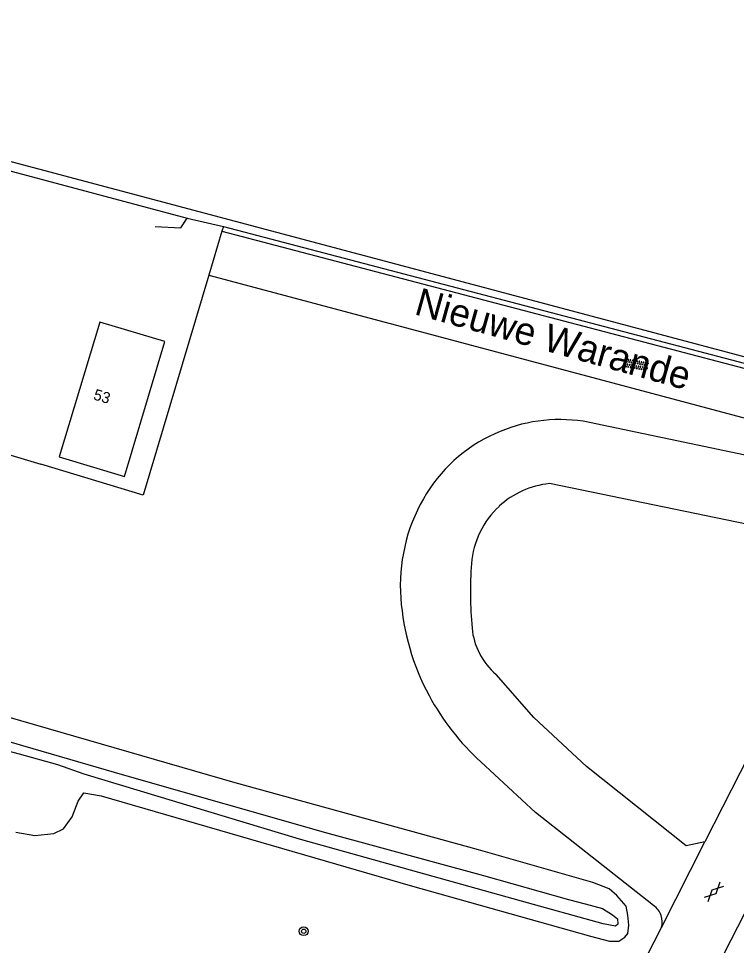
# Model space of a CAD drawing. Extents: x 136000 to 138005, y 398500 to 400500.
# Drawn here: x 137087.2 to 137152.2, y 400262.5 to 400346.4 of the extents above; entities that cross this region are included whole.
import ezdxf

# ---------------------------------------------------------------- set-up
doc = ezdxf.new("R2010")
doc.units = 0
for name, color, linetype in [('gg-afsc-hekwerk', 7, 'Continuous'), ('gg-anno-huisnummerreeks BGT', 7, 'Continuous'), ('gg-anno-openbare ruimte label', 7, 'Continuous'), ('gg-bbg-hoofdgebouw', 7, 'Continuous'), ('gg-knt-bronhoudergrens', 7, 'Continuous'), ('gg-knt-onverhard', 7, 'Continuous'), ('gg-knt-verharding', 7, 'Continuous'), ('gg-kntw-bovenkant insteek waterloop', 7, 'Continuous'), ('gg-kntw-midden sloot', 7, 'Continuous'), ('gg-kntw-waterlijn', 7, 'Continuous'), ('gt-grn-weggrens', 7, 'Continuous'), ('gt-symb-boom', 7, 'Continuous'), ('gt-symb-gesloten verharding', 7, 'Continuous'), ('gt-symb-overige verharding', 7, 'Continuous')]:
    doc.layers.add(name, color=color, linetype=linetype)

# ---------------------------------------------------------------- blocks, each defined once
blk = doc.blocks.new('gt0-GESVH1')
at = {"layer": 'gt-symb-gesloten verharding'}
for p, q in [((-0.992, -0.261), (0.008, 0.239)), ((0.008, -0.261), (-0.992, 0.239)), ((0.008, 0.239), (1.008, -0.261)), ((1.008, 0.239), (0.008, -0.261))]:
    blk.add_line(p, q, dxfattribs=at)
blk = doc.blocks.new('gt0-OVH')
at = {"layer": 'gt-symb-overige verharding'}
for points in [[(-0.972, 0.298), (-0.967, 0.308), (-0.965, 0.319), (-0.966, 0.33), (-0.971, 0.34), (-0.978, 0.348), (-0.988, 0.353), (-0.999, 0.355), (-1.01, 0.354), (-1.02, 0.349), (-1.028, 0.342), (-1.033, 0.332), (-1.035, 0.321), (-1.034, 0.31), (-1.029, 0.3), (-1.022, 0.292), (-1.012, 0.287), (-1.001, 0.285), (-0.99, 0.286), (-0.98, 0.291)], [(-0.872, 0.106), (-0.867, 0.116), (-0.865, 0.126), (-0.866, 0.137), (-0.871, 0.147), (-0.878, 0.156), (-0.888, 0.161), (-0.899, 0.163), (-0.91, 0.162), (-0.92, 0.157), (-0.928, 0.15), (-0.933, 0.14), (-0.935, 0.129), (-0.934, 0.118), (-0.929, 0.108), (-0.922, 0.1), (-0.912, 0.095), (-0.901, 0.092), (-0.89, 0.094), (-0.88, 0.098)], [(-0.772, 0.298), (-0.767, 0.308), (-0.765, 0.319), (-0.766, 0.33), (-0.771, 0.34), (-0.778, 0.348), (-0.788, 0.353), (-0.799, 0.355), (-0.81, 0.354), (-0.82, 0.349), (-0.828, 0.342), (-0.833, 0.332), (-0.835, 0.321), (-0.834, 0.31), (-0.829, 0.3), (-0.822, 0.292), (-0.812, 0.287), (-0.801, 0.285), (-0.79, 0.286), (-0.78, 0.291)], [(-0.672, 0.106), (-0.667, 0.116), (-0.665, 0.126), (-0.666, 0.137), (-0.671, 0.147), (-0.678, 0.156), (-0.688, 0.161), (-0.699, 0.163), (-0.71, 0.162), (-0.72, 0.157), (-0.728, 0.15), (-0.733, 0.14), (-0.735, 0.129), (-0.734, 0.118), (-0.729, 0.108), (-0.722, 0.1), (-0.712, 0.095), (-0.701, 0.092), (-0.69, 0.094), (-0.68, 0.098)], [(-0.572, 0.298), (-0.567, 0.308), (-0.565, 0.319), (-0.566, 0.33), (-0.571, 0.34), (-0.578, 0.348), (-0.588, 0.353), (-0.599, 0.355), (-0.61, 0.354), (-0.62, 0.349), (-0.628, 0.342), (-0.633, 0.332), (-0.635, 0.321), (-0.634, 0.31), (-0.629, 0.3), (-0.622, 0.292), (-0.612, 0.287), (-0.601, 0.285), (-0.59, 0.286), (-0.58, 0.291)], [(-0.472, 0.106), (-0.467, 0.116), (-0.465, 0.126), (-0.466, 0.137), (-0.471, 0.147), (-0.478, 0.156), (-0.488, 0.161), (-0.499, 0.163), (-0.51, 0.162), (-0.52, 0.157), (-0.528, 0.15), (-0.533, 0.14), (-0.535, 0.129), (-0.534, 0.118), (-0.529, 0.108), (-0.522, 0.1), (-0.512, 0.095), (-0.501, 0.092), (-0.49, 0.094), (-0.48, 0.098)], [(-0.372, 0.298), (-0.367, 0.308), (-0.365, 0.319), (-0.366, 0.33), (-0.371, 0.34), (-0.378, 0.348), (-0.388, 0.353), (-0.399, 0.355), (-0.41, 0.354), (-0.42, 0.349), (-0.428, 0.342), (-0.433, 0.332), (-0.435, 0.321), (-0.434, 0.31), (-0.429, 0.3), (-0.422, 0.292), (-0.412, 0.287), (-0.401, 0.285), (-0.39, 0.286), (-0.38, 0.291)], [(-0.272, 0.106), (-0.267, 0.116), (-0.265, 0.126), (-0.266, 0.137), (-0.271, 0.147), (-0.278, 0.156), (-0.288, 0.161), (-0.299, 0.163), (-0.31, 0.162), (-0.32, 0.157), (-0.328, 0.15), (-0.333, 0.14), (-0.335, 0.129), (-0.334, 0.118), (-0.329, 0.108), (-0.322, 0.1), (-0.312, 0.095), (-0.301, 0.092), (-0.29, 0.094), (-0.28, 0.098)], [(-0.172, 0.298), (-0.167, 0.308), (-0.165, 0.319), (-0.166, 0.33), (-0.171, 0.34), (-0.178, 0.348), (-0.188, 0.353), (-0.199, 0.355), (-0.21, 0.354), (-0.22, 0.349), (-0.228, 0.342), (-0.233, 0.332), (-0.235, 0.321), (-0.234, 0.31), (-0.229, 0.3), (-0.222, 0.292), (-0.212, 0.287), (-0.201, 0.285), (-0.19, 0.286), (-0.18, 0.291)], [(-0.072, 0.106), (-0.067, 0.116), (-0.065, 0.126), (-0.066, 0.137), (-0.071, 0.147), (-0.078, 0.156), (-0.088, 0.161), (-0.099, 0.163), (-0.11, 0.162), (-0.12, 0.157), (-0.128, 0.15), (-0.133, 0.14), (-0.135, 0.129), (-0.134, 0.118), (-0.129, 0.108), (-0.122, 0.1), (-0.112, 0.095), (-0.101, 0.092), (-0.09, 0.094), (-0.08, 0.098)], [(0.028, 0.298), (0.033, 0.308), (0.035, 0.319), (0.034, 0.33), (0.029, 0.34), (0.022, 0.348), (0.012, 0.353), (0.001, 0.355), (-0.01, 0.354), (-0.02, 0.349), (-0.028, 0.342), (-0.033, 0.332), (-0.035, 0.321), (-0.034, 0.31), (-0.029, 0.3), (-0.022, 0.292), (-0.012, 0.287), (-0.001, 0.285), (0.01, 0.286), (0.02, 0.291)], [(0.128, 0.106), (0.133, 0.116), (0.135, 0.126), (0.134, 0.137), (0.129, 0.147), (0.122, 0.156), (0.112, 0.161), (0.101, 0.163), (0.09, 0.162), (0.08, 0.157), (0.072, 0.15), (0.067, 0.14), (0.065, 0.129), (0.066, 0.118), (0.071, 0.108), (0.078, 0.1), (0.088, 0.095), (0.099, 0.092), (0.11, 0.094), (0.12, 0.098)], [(0.228, 0.298), (0.233, 0.308), (0.235, 0.319), (0.234, 0.33), (0.229, 0.34), (0.222, 0.348), (0.212, 0.353), (0.201, 0.355), (0.19, 0.354), (0.18, 0.349), (0.172, 0.342), (0.167, 0.332), (0.165, 0.321), (0.166, 0.31), (0.171, 0.3), (0.178, 0.292), (0.188, 0.287), (0.199, 0.285), (0.21, 0.286), (0.22, 0.291)], [(0.328, 0.106), (0.333, 0.116), (0.335, 0.126), (0.334, 0.137), (0.329, 0.147), (0.322, 0.156), (0.312, 0.161), (0.301, 0.163), (0.29, 0.162), (0.28, 0.157), (0.272, 0.15), (0.267, 0.14), (0.265, 0.129), (0.266, 0.118), (0.271, 0.108), (0.278, 0.1), (0.288, 0.095), (0.299, 0.092), (0.31, 0.094), (0.32, 0.098)], [(0.428, 0.298), (0.433, 0.308), (0.435, 0.319), (0.434, 0.33), (0.429, 0.34), (0.422, 0.348), (0.412, 0.353), (0.401, 0.355), (0.39, 0.354), (0.38, 0.349), (0.372, 0.342), (0.367, 0.332), (0.365, 0.321), (0.366, 0.31), (0.371, 0.3), (0.378, 0.292), (0.388, 0.287), (0.399, 0.285), (0.41, 0.286), (0.42, 0.291)], [(0.528, 0.106), (0.533, 0.116), (0.535, 0.126), (0.534, 0.137), (0.529, 0.147), (0.522, 0.156), (0.512, 0.161), (0.501, 0.163), (0.49, 0.162), (0.48, 0.157), (0.472, 0.15), (0.467, 0.14), (0.465, 0.129), (0.466, 0.118), (0.471, 0.108), (0.478, 0.1), (0.488, 0.095), (0.499, 0.092), (0.51, 0.094), (0.52, 0.098)], [(0.628, 0.298), (0.633, 0.308), (0.635, 0.319), (0.634, 0.33), (0.629, 0.34), (0.622, 0.348), (0.612, 0.353), (0.601, 0.355), (0.59, 0.354), (0.58, 0.349), (0.572, 0.342), (0.567, 0.332), (0.565, 0.321), (0.566, 0.31), (0.571, 0.3), (0.578, 0.292), (0.588, 0.287), (0.599, 0.285), (0.61, 0.286), (0.62, 0.291)], [(0.728, 0.106), (0.733, 0.116), (0.735, 0.126), (0.734, 0.137), (0.729, 0.147), (0.722, 0.156), (0.712, 0.161), (0.701, 0.163), (0.69, 0.162), (0.68, 0.157), (0.672, 0.15), (0.667, 0.14), (0.665, 0.129), (0.666, 0.118), (0.671, 0.108), (0.678, 0.1), (0.688, 0.095), (0.699, 0.092), (0.71, 0.094), (0.72, 0.098)], [(0.828, 0.298), (0.833, 0.308), (0.835, 0.319), (0.834, 0.33), (0.829, 0.34), (0.822, 0.348), (0.812, 0.353), (0.801, 0.355), (0.79, 0.354), (0.78, 0.349), (0.772, 0.342), (0.767, 0.332), (0.765, 0.321), (0.766, 0.31), (0.771, 0.3), (0.778, 0.292), (0.788, 0.287), (0.799, 0.285), (0.81, 0.286), (0.82, 0.291)], [(0.928, 0.106), (0.933, 0.116), (0.935, 0.126), (0.934, 0.137), (0.929, 0.147), (0.922, 0.156), (0.912, 0.161), (0.901, 0.163), (0.89, 0.162), (0.88, 0.157), (0.872, 0.15), (0.867, 0.14), (0.865, 0.129), (0.866, 0.118), (0.871, 0.108), (0.878, 0.1), (0.888, 0.095), (0.899, 0.092), (0.91, 0.094), (0.92, 0.098)], [(1.028, 0.298), (1.033, 0.308), (1.035, 0.319), (1.034, 0.33), (1.029, 0.34), (1.022, 0.348), (1.012, 0.353), (1.001, 0.355), (0.99, 0.354), (0.98, 0.349), (0.972, 0.342), (0.967, 0.332), (0.965, 0.321), (0.966, 0.31), (0.971, 0.3), (0.978, 0.292), (0.988, 0.287), (0.999, 0.285), (1.01, 0.286), (1.02, 0.291)], [(-0.972, -0.142), (-0.967, -0.132), (-0.965, -0.121), (-0.966, -0.11), (-0.971, -0.1), (-0.978, -0.092), (-0.988, -0.087), (-0.999, -0.085), (-1.01, -0.086), (-1.02, -0.091), (-1.028, -0.098), (-1.033, -0.108), (-1.035, -0.119), (-1.034, -0.13), (-1.029, -0.14), (-1.022, -0.148), (-1.012, -0.153), (-1.001, -0.155), (-0.99, -0.154), (-0.98, -0.149)], [(-0.872, -0.334), (-0.867, -0.324), (-0.865, -0.314), (-0.866, -0.303), (-0.871, -0.293), (-0.878, -0.284), (-0.888, -0.279), (-0.899, -0.277), (-0.91, -0.278), (-0.92, -0.283), (-0.928, -0.29), (-0.933, -0.3), (-0.935, -0.311), (-0.934, -0.322), (-0.929, -0.332), (-0.922, -0.34), (-0.912, -0.345), (-0.901, -0.348), (-0.89, -0.346), (-0.88, -0.342)], [(-0.772, -0.142), (-0.767, -0.132), (-0.765, -0.121), (-0.766, -0.11), (-0.771, -0.1), (-0.778, -0.092), (-0.788, -0.087), (-0.799, -0.085), (-0.81, -0.086), (-0.82, -0.091), (-0.828, -0.098), (-0.833, -0.108), (-0.835, -0.119), (-0.834, -0.13), (-0.829, -0.14), (-0.822, -0.148), (-0.812, -0.153), (-0.801, -0.155), (-0.79, -0.154), (-0.78, -0.149)], [(-0.672, -0.334), (-0.667, -0.324), (-0.665, -0.314), (-0.666, -0.303), (-0.671, -0.293), (-0.678, -0.284), (-0.688, -0.279), (-0.699, -0.277), (-0.71, -0.278), (-0.72, -0.283), (-0.728, -0.29), (-0.733, -0.3), (-0.735, -0.311), (-0.734, -0.322), (-0.729, -0.332), (-0.722, -0.34), (-0.712, -0.345), (-0.701, -0.348), (-0.69, -0.346), (-0.68, -0.342)], [(-0.572, -0.142), (-0.567, -0.132), (-0.565, -0.121), (-0.566, -0.11), (-0.571, -0.1), (-0.578, -0.092), (-0.588, -0.087), (-0.599, -0.085), (-0.61, -0.086), (-0.62, -0.091), (-0.628, -0.098), (-0.633, -0.108), (-0.635, -0.119), (-0.634, -0.13), (-0.629, -0.14), (-0.622, -0.148), (-0.612, -0.153), (-0.601, -0.155), (-0.59, -0.154), (-0.58, -0.149)], [(-0.472, -0.334), (-0.467, -0.324), (-0.465, -0.314), (-0.466, -0.303), (-0.471, -0.293), (-0.478, -0.284), (-0.488, -0.279), (-0.499, -0.277), (-0.51, -0.278), (-0.52, -0.283), (-0.528, -0.29), (-0.533, -0.3), (-0.535, -0.311), (-0.534, -0.322), (-0.529, -0.332), (-0.522, -0.34), (-0.512, -0.345), (-0.501, -0.348), (-0.49, -0.346), (-0.48, -0.342)], [(-0.372, -0.142), (-0.367, -0.132), (-0.365, -0.121), (-0.366, -0.11), (-0.371, -0.1), (-0.378, -0.092), (-0.388, -0.087), (-0.399, -0.085), (-0.41, -0.086), (-0.42, -0.091), (-0.428, -0.098), (-0.433, -0.108), (-0.435, -0.119), (-0.434, -0.13), (-0.429, -0.14), (-0.422, -0.148), (-0.412, -0.153), (-0.401, -0.155), (-0.39, -0.154), (-0.38, -0.149)], [(-0.272, -0.334), (-0.267, -0.324), (-0.265, -0.314), (-0.266, -0.303), (-0.271, -0.293), (-0.278, -0.284), (-0.288, -0.279), (-0.299, -0.277), (-0.31, -0.278), (-0.32, -0.283), (-0.328, -0.29), (-0.333, -0.3), (-0.335, -0.311), (-0.334, -0.322), (-0.329, -0.332), (-0.322, -0.34), (-0.312, -0.345), (-0.301, -0.348), (-0.29, -0.346), (-0.28, -0.342)], [(-0.172, -0.142), (-0.167, -0.132), (-0.165, -0.121), (-0.166, -0.11), (-0.171, -0.1), (-0.178, -0.092), (-0.188, -0.087), (-0.199, -0.085), (-0.21, -0.086), (-0.22, -0.091), (-0.228, -0.098), (-0.233, -0.108), (-0.235, -0.119), (-0.234, -0.13), (-0.229, -0.14), (-0.222, -0.148), (-0.212, -0.153), (-0.201, -0.155), (-0.19, -0.154), (-0.18, -0.149)], [(-0.072, -0.334), (-0.067, -0.324), (-0.065, -0.314), (-0.066, -0.303), (-0.071, -0.293), (-0.078, -0.284), (-0.088, -0.279), (-0.099, -0.277), (-0.11, -0.278), (-0.12, -0.283), (-0.128, -0.29), (-0.133, -0.3), (-0.135, -0.311), (-0.134, -0.322), (-0.129, -0.332), (-0.122, -0.34), (-0.112, -0.345), (-0.101, -0.348), (-0.09, -0.346), (-0.08, -0.342)], [(0.028, -0.142), (0.033, -0.132), (0.035, -0.121), (0.034, -0.11), (0.029, -0.1), (0.022, -0.092), (0.012, -0.087), (0.001, -0.085), (-0.01, -0.086), (-0.02, -0.091), (-0.028, -0.098), (-0.033, -0.108), (-0.035, -0.119), (-0.034, -0.13), (-0.029, -0.14), (-0.022, -0.148), (-0.012, -0.153), (-0.001, -0.155), (0.01, -0.154), (0.02, -0.149)], [(0.128, -0.334), (0.133, -0.324), (0.135, -0.314), (0.134, -0.303), (0.129, -0.293), (0.122, -0.284), (0.112, -0.279), (0.101, -0.277), (0.09, -0.278), (0.08, -0.283), (0.072, -0.29), (0.067, -0.3), (0.065, -0.311), (0.066, -0.322), (0.071, -0.332), (0.078, -0.34), (0.088, -0.345), (0.099, -0.348), (0.11, -0.346), (0.12, -0.342)], [(0.228, -0.142), (0.233, -0.132), (0.235, -0.121), (0.234, -0.11), (0.229, -0.1), (0.222, -0.092), (0.212, -0.087), (0.201, -0.085), (0.19, -0.086), (0.18, -0.091), (0.172, -0.098), (0.167, -0.108), (0.165, -0.119), (0.166, -0.13), (0.171, -0.14), (0.178, -0.148), (0.188, -0.153), (0.199, -0.155), (0.21, -0.154), (0.22, -0.149)], [(0.328, -0.334), (0.333, -0.324), (0.335, -0.314), (0.334, -0.303), (0.329, -0.293), (0.322, -0.284), (0.312, -0.279), (0.301, -0.277), (0.29, -0.278), (0.28, -0.283), (0.272, -0.29), (0.267, -0.3), (0.265, -0.311), (0.266, -0.322), (0.271, -0.332), (0.278, -0.34), (0.288, -0.345), (0.299, -0.348), (0.31, -0.346), (0.32, -0.342)], [(0.428, -0.142), (0.433, -0.132), (0.435, -0.121), (0.434, -0.11), (0.429, -0.1), (0.422, -0.092), (0.412, -0.087), (0.401, -0.085), (0.39, -0.086), (0.38, -0.091), (0.372, -0.098), (0.367, -0.108), (0.365, -0.119), (0.366, -0.13), (0.371, -0.14), (0.378, -0.148), (0.388, -0.153), (0.399, -0.155), (0.41, -0.154), (0.42, -0.149)], [(0.528, -0.334), (0.533, -0.324), (0.535, -0.314), (0.534, -0.303), (0.529, -0.293), (0.522, -0.284), (0.512, -0.279), (0.501, -0.277), (0.49, -0.278), (0.48, -0.283), (0.472, -0.29), (0.467, -0.3), (0.465, -0.311), (0.466, -0.322), (0.471, -0.332), (0.478, -0.34), (0.488, -0.345), (0.499, -0.348), (0.51, -0.346), (0.52, -0.342)], [(0.628, -0.142), (0.633, -0.132), (0.635, -0.121), (0.634, -0.11), (0.629, -0.1), (0.622, -0.092), (0.612, -0.087), (0.601, -0.085), (0.59, -0.086), (0.58, -0.091), (0.572, -0.098), (0.567, -0.108), (0.565, -0.119), (0.566, -0.13), (0.571, -0.14), (0.578, -0.148), (0.588, -0.153), (0.599, -0.155), (0.61, -0.154), (0.62, -0.149)], [(0.728, -0.334), (0.733, -0.324), (0.735, -0.314), (0.734, -0.303), (0.729, -0.293), (0.722, -0.284), (0.712, -0.279), (0.701, -0.277), (0.69, -0.278), (0.68, -0.283), (0.672, -0.29), (0.667, -0.3), (0.665, -0.311), (0.666, -0.322), (0.671, -0.332), (0.678, -0.34), (0.688, -0.345), (0.699, -0.348), (0.71, -0.346), (0.72, -0.342)], [(0.828, -0.142), (0.833, -0.132), (0.835, -0.121), (0.834, -0.11), (0.829, -0.1), (0.822, -0.092), (0.812, -0.087), (0.801, -0.085), (0.79, -0.086), (0.78, -0.091), (0.772, -0.098), (0.767, -0.108), (0.765, -0.119), (0.766, -0.13), (0.771, -0.14), (0.778, -0.148), (0.788, -0.153), (0.799, -0.155), (0.81, -0.154), (0.82, -0.149)], [(0.928, -0.334), (0.933, -0.324), (0.935, -0.314), (0.934, -0.303), (0.929, -0.293), (0.922, -0.284), (0.912, -0.279), (0.901, -0.277), (0.89, -0.278), (0.88, -0.283), (0.872, -0.29), (0.867, -0.3), (0.865, -0.311), (0.866, -0.322), (0.871, -0.332), (0.878, -0.34), (0.888, -0.345), (0.899, -0.348), (0.91, -0.346), (0.92, -0.342)], [(1.028, -0.142), (1.033, -0.132), (1.035, -0.121), (1.034, -0.11), (1.029, -0.1), (1.022, -0.092), (1.012, -0.087), (1.001, -0.085), (0.99, -0.086), (0.98, -0.091), (0.972, -0.098), (0.967, -0.108), (0.965, -0.119), (0.966, -0.13), (0.971, -0.14), (0.978, -0.148), (0.988, -0.153), (0.999, -0.155), (1.01, -0.154), (1.02, -0.149)]]:
    blk.add_lwpolyline(points, close=True, dxfattribs=at)
blk = doc.blocks.new('gt0-BOOM')
at = {"layer": 'gt-symb-boom'}
for radius in [0.4, 0.2]:
    blk.add_circle((0, 0), radius, dxfattribs=at)

msp = doc.modelspace()

# ---------------------------------------------------------------- linework, layer by layer
at = {"layer": 'gg-afsc-hekwerk'}
for p, q in [((137102.49, 400328.332), (137105.779, 400327.581)), ((137102.49, 400328.332), (137105.779, 400327.581)), ((137105.649, 400327.146), (137104.465, 400323.184)), ((137105.649, 400327.146), (137104.465, 400323.184)), ((137105.779, 400327.581), (137105.649, 400327.146)), ((137104.465, 400323.184), (137098.51, 400303.255)), ((137104.465, 400323.184), (137098.51, 400303.255)), ((137098.51, 400303.255), (137089.268, 400306.04)), ((137098.51, 400303.255), (137089.268, 400306.04))]:
    msp.add_line(p, q, dxfattribs=at)
msp.add_lwpolyline([(137099.595, 400327.58), (137101.941, 400327.451), (137102.49, 400328.332)], dxfattribs=at)
at = {"layer": 'gg-bbg-hoofdgebouw'}
msp.add_lwpolyline([(137090.912, 400306.701), (137096.841, 400304.934), (137100.492, 400317.157), (137094.611, 400318.916), (137090.912, 400306.701)], dxfattribs=at)
at = {"layer": 'gg-knt-bronhoudergrens'}
for p, q in [((137069.884, 400337.04), (137102.49, 400328.332)), ((137064.014, 400313.558), (137089.268, 400306.04))]:
    msp.add_line(p, q, dxfattribs=at)
at = {"layer": 'gg-knt-onverhard'}
for p, q in [((137105.649, 400327.146), (137174.966, 400308.93)), ((137104.465, 400323.184), (137168.907, 400305.994))]:
    msp.add_line(p, q, dxfattribs=at)
msp.add_lwpolyline([(137105.779, 400327.581), (137171.099, 400310.416), (137173.818, 400310.126), (137176.601, 400310.379)], dxfattribs=at)
at = {"layer": 'gg-knt-verharding'}
for p, q in [((137160.232, 400305.329), (137138.367, 400309.934)), ((137155.371, 400300.161), (137135.293, 400304.285)), ((137160.297, 400293.348), (137149.37, 400271.84)), ((137164.424, 400287.821), (137149.392, 400258.376))]:
    msp.add_line(p, q, dxfattribs=at)
for points in [[(137149.37, 400271.84), (137147.669, 400271.479), (137138.659, 400278.681), (137133.875, 400283.096), (137130.467, 400287.014)], [(137144.723, 400266.073), (137134.039, 400274.504), (137129.092, 400279.088)], [(137102.985, 400182.039), (137120.337, 400214.995), (137136.284, 400246.142), (137145.442, 400264.084)]]:
    msp.add_lwpolyline(points, dxfattribs=at)
for centre, radius, start, end in [((137136.258, 400295.838), 14.253, 81.49045, 114.45719), ((137136.263, 400295.834), 14.259, 114.47108, 150.23387), ((137136.09, 400296.456), 7.869, 95.81006, 132.77946), ((137137.624, 400295.061), 15.823, 150.24896, 184.10944), ((137136.083, 400296.458), 7.863, 132.75688, 175.71497), ((137162.822, 400294.436), 34.678, 175.68346, 185.33755), ((137143.725, 400295.496), 21.94, 184.09979, 208.28248), ((137134.566, 400291.798), 6.3, 185.35251, 229.40443), ((137144.386, 400295.848), 22.689, 208.27437, 227.61797), ((137143.724, 400264.589), 1.789, 19.05889, 56.05368), ((137143.717, 400264.586), 1.796, 343.77047, 19.07006)]:
    msp.add_arc(centre, radius, start, end, dxfattribs=at)
at = {"layer": 'gg-kntw-bovenkant insteek waterloop'}
msp.add_lwpolyline([(137087.004, 400272.732), (137088.715, 400272.407), (137090.439, 400272.597), (137091.32, 400273.013), (137092.086, 400274.12), (137092.626, 400275.518), (137093.154, 400276.273), (137094.727, 400276.023), (137122.681, 400267.89), (137139.005, 400263.309), (137140.729, 400262.858), (137141.572, 400262.846), (137142.138, 400263.211), (137142.39, 400263.538), (137142.477, 400264.306), (137142.388, 400265.187), (137142.249, 400266.03), (137141.393, 400266.998), (137140.713, 400267.589), (137139.215, 400268.154), (137128.882, 400271.116), (137106.844, 400277.189), (137078.954, 400285.259)], dxfattribs=at)
at = {"layer": 'gg-kntw-midden sloot'}
msp.add_line((137173.167, 400310.372), (137037.818, 400346.413), dxfattribs=at)
at = {"layer": 'gg-kntw-waterlijn'}
msp.add_lwpolyline([(137077.332, 400283.596), (137087.589, 400280.571), (137096.815, 400277.873), (137115.027, 400272.677), (137129.337, 400268.787), (137137.039, 400266.628), (137138.55, 400266.227), (137140.11, 400265.813), (137141.017, 400265.222), (137141.457, 400264.883), (137141.495, 400264.379), (137141.269, 400264.191), (137140.174, 400264.404), (137132.761, 400266.474), (137112.674, 400272.084), (137093.191, 400277.983), (137090.787, 400278.812), (137087.338, 400279.791), (137083.273, 400280.845)], dxfattribs=at)
at = {"layer": 'gt-grn-weggrens'}
msp.add_line((137145.442, 400264.084), (137149.37, 400271.84), dxfattribs=at)

# ---------------------------------------------------------------- block references
at = {"layer": 'gt-symb-boom'}
msp.add_blockref('gt0-BOOM', (137113.054, 400263.746), dxfattribs=at)
at = {"layer": 'gt-symb-gesloten verharding', "rotation": -135.60735300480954}
msp.add_blockref('gt0-GESVH1', (137150.211, 400267.314), dxfattribs=at)
at = {"layer": 'gt-symb-overige verharding', "rotation": -10.30997039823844}
msp.add_blockref('gt0-OVH', (137143.181, 400315.054), dxfattribs=at)

# ---------------------------------------------------------------- texts
at = {"layer": 'gg-anno-huisnummerreeks BGT'}
msp.add_text('53', height=1, rotation=343.4, dxfattribs=at).set_placement((137093.944, 400311.928))
at = {"layer": 'gg-anno-openbare ruimte label'}
msp.add_text('Nieuwe Warande', height=2.5, rotation=344.4, dxfattribs=at).set_placement((137122.973, 400319.653))

doc.saveas('drawing.dxf')
